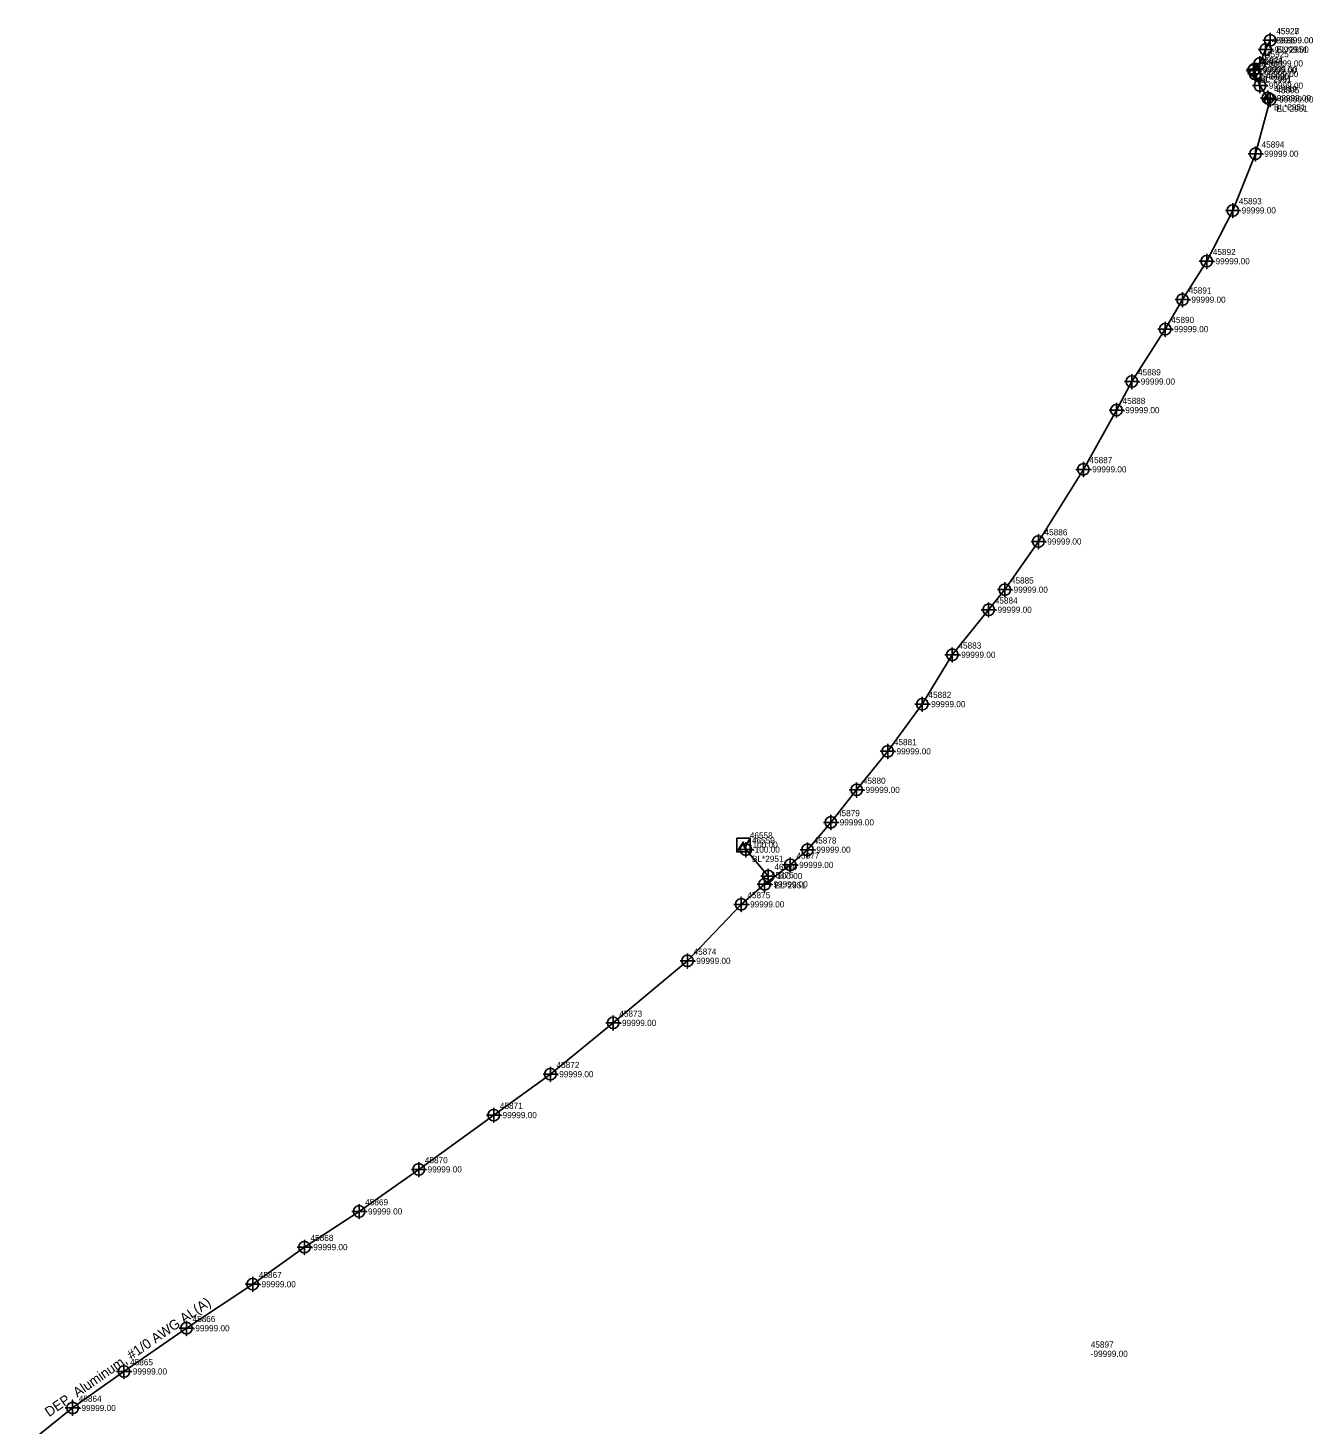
# Model space of a CAD drawing. Extents: x 2083698 to 2094313, y 743246 to 752873.
# Drawn here: x 2091590 to 2092113, y 752305 to 752873 of the extents above; entities that cross this region are included whole.
import ezdxf

# ---------------------------------------------------------------- set-up
doc = ezdxf.new("R2010")
doc.units = 0
for name, color, linetype in [('COGO Default Parcel', 7, 'Continuous'), ('Exist Other Culture Area Outline', 7, 'Continuous'), ('Exist Property Iron Pin Leader', 7, 'Continuous'), ('Exist Property Iron Pin Text', 7, 'Continuous'), ('Exist Property Monument Leader', 7, 'Continuous'), ('Exist Property Monument Text', 7, 'Continuous'), ('Exist Roads EOP Cogo Number', 7, 'Continuous'), ('Exist Roads EOP Cogo Point CELL', 7, 'Continuous'), ('Exist Utilities Power Joint Use Telephone Cogo Elevation', 7, 'Continuous'), ('Exist Utilities Power Joint Use Telephone Cogo Number', 7, 'Continuous'), ('Exist Utilities Power UG Cable SUE LOS B', 7, 'Continuous'), ('Exist Utilities Power UG Cable SUE LOS B Text', 7, 'Continuous'), ('Scratch_Level_0', 7, 'Continuous')]:
    doc.layers.add(name, color=color, linetype=linetype)

msp = doc.modelspace()

# ---------------------------------------------------------------- linework, layer by layer
at = {"layer": 'Exist Other Culture Area Outline'}
msp.add_line((2091881.41, 752541.15), (2091881.41, 752541.15), dxfattribs=at)
msp.add_lwpolyline([(2091878.57, 752543.76), (2091884.12, 752543.76), (2091884.12, 752538.21), (2091878.57, 752538.21)], close=True, dxfattribs=at)
for points in [[(2091878.57, 752538.21), (2091881.21, 752542.15), (2091881.84, 752539.94), (2091884.12, 752543.76)], [(2091878.64, 752538.21), (2091881.21, 752541.94), (2091881.8, 752539.76), (2091884.12, 752543.6)]]:
    msp.add_lwpolyline(points, dxfattribs=at)
at = {"layer": 'Exist Property Iron Pin Text'}
for points in [[(2092093.91, 752867.68), (2092093.91, 752861.68), (2092093.91, 752864.68), (2092096.91, 752864.68), (2092090.91, 752864.68)], [(2092095.78, 752871.45), (2092095.78, 752865.45), (2092095.78, 752868.45), (2092098.78, 752868.45), (2092092.78, 752868.45)], [(2092091.54, 752862.05), (2092091.54, 752856.05), (2092091.54, 752859.05), (2092094.54, 752859.05), (2092088.54, 752859.05)], [(2092088.93, 752859.15), (2092088.93, 752853.15), (2092088.93, 752856.15), (2092091.93, 752856.15), (2092085.93, 752856.15)], [(2092089.2, 752859.65), (2092089.2, 752853.65), (2092089.2, 752856.65), (2092092.2, 752856.65), (2092086.2, 752856.65)], [(2092089.61, 752857.76), (2092089.61, 752851.76), (2092089.61, 752854.76), (2092092.61, 752854.76), (2092086.61, 752854.76)], [(2092091.6, 752853.01), (2092091.6, 752847.01), (2092091.6, 752850.01), (2092094.6, 752850.01), (2092088.6, 752850.01)], [(2092094.82, 752847.96), (2092094.82, 752841.96), (2092094.82, 752844.96), (2092097.82, 752844.96), (2092091.82, 752844.96)], [(2092095.79, 752847.4), (2092095.79, 752841.4), (2092095.79, 752844.4), (2092098.79, 752844.4), (2092092.79, 752844.4)], [(2092089.74, 752825.3), (2092089.74, 752819.3), (2092089.74, 752822.3), (2092092.74, 752822.3), (2092086.74, 752822.3)], [(2092080.52, 752802.22), (2092080.52, 752796.22), (2092080.52, 752799.22), (2092083.52, 752799.22), (2092077.52, 752799.22)], [(2092069.9, 752781.56), (2092069.9, 752775.56), (2092069.9, 752778.56), (2092072.9, 752778.56), (2092066.9, 752778.56)], [(2092060.06, 752765.91), (2092060.06, 752759.91), (2092060.06, 752762.91), (2092063.06, 752762.91), (2092057.06, 752762.91)], [(2092053.01, 752753.92), (2092053.01, 752747.92), (2092053.01, 752750.92), (2092056.01, 752750.92), (2092050.01, 752750.92)], [(2092039.44, 752732.6), (2092039.44, 752726.6), (2092039.44, 752729.6), (2092042.44, 752729.6), (2092036.44, 752729.6)], [(2092033.15, 752720.96), (2092033.15, 752714.96), (2092033.15, 752717.96), (2092036.15, 752717.96), (2092030.15, 752717.96)], [(2092019.7, 752696.86), (2092019.7, 752690.86), (2092019.7, 752693.86), (2092022.7, 752693.86), (2092016.7, 752693.86)], [(2092001.39, 752667.5), (2092001.39, 752661.5), (2092001.39, 752664.5), (2092004.39, 752664.5), (2091998.39, 752664.5)], [(2091987.7, 752647.9), (2091987.7, 752641.9), (2091987.7, 752644.9), (2091990.7, 752644.9), (2091984.7, 752644.9)], [(2091981.14, 752639.74), (2091981.14, 752633.74), (2091981.14, 752636.74), (2091984.14, 752636.74), (2091978.14, 752636.74)], [(2091966.36, 752621.42), (2091966.36, 752615.42), (2091966.36, 752618.42), (2091969.36, 752618.42), (2091963.36, 752618.42)], [(2091954.14, 752601.33), (2091954.14, 752595.33), (2091954.14, 752598.33), (2091957.14, 752598.33), (2091951.14, 752598.33)], [(2091940.05, 752582.12), (2091940.05, 752576.12), (2091940.05, 752579.12), (2091943.05, 752579.12), (2091937.05, 752579.12)], [(2091927.41, 752566.42), (2091927.41, 752560.42), (2091927.41, 752563.42), (2091930.41, 752563.42), (2091924.41, 752563.42)], [(2091916.91, 752553.21), (2091916.91, 752547.21), (2091916.91, 752550.21), (2091919.91, 752550.21), (2091913.91, 752550.21)], [(2091882.3, 752542.11), (2091882.3, 752536.11), (2091882.3, 752539.11), (2091885.3, 752539.11), (2091879.3, 752539.11)], [(2091907.4, 752542.08), (2091907.4, 752536.08), (2091907.4, 752539.08), (2091910.4, 752539.08), (2091904.4, 752539.08)], [(2091900.39, 752535.89), (2091900.39, 752529.89), (2091900.39, 752532.89), (2091903.39, 752532.89), (2091897.39, 752532.89)], [(2091889.94, 752528.01), (2091889.94, 752522.01), (2091889.94, 752525.01), (2091892.94, 752525.01), (2091886.94, 752525.01)], [(2091891.43, 752531.36), (2091891.43, 752525.36), (2091891.43, 752528.36), (2091894.43, 752528.36), (2091888.43, 752528.36)], [(2091880.42, 752519.84), (2091880.42, 752513.84), (2091880.42, 752516.84), (2091883.42, 752516.84), (2091877.42, 752516.84)], [(2091858.52, 752496.86), (2091858.52, 752490.86), (2091858.52, 752493.86), (2091861.52, 752493.86), (2091855.52, 752493.86)], [(2091828.29, 752471.61), (2091828.29, 752465.61), (2091828.29, 752468.61), (2091831.29, 752468.61), (2091825.29, 752468.61)], [(2091802.73, 752450.74), (2091802.73, 752444.74), (2091802.73, 752447.74), (2091805.73, 752447.74), (2091799.73, 752447.74)], [(2091779.67, 752434.08), (2091779.67, 752428.08), (2091779.67, 752431.08), (2091782.67, 752431.08), (2091776.67, 752431.08)], [(2091749.14, 752411.99), (2091749.14, 752405.99), (2091749.14, 752408.99), (2091752.14, 752408.99), (2091746.14, 752408.99)], [(2091724.87, 752394.89), (2091724.87, 752388.89), (2091724.87, 752391.89), (2091727.87, 752391.89), (2091721.87, 752391.89)], [(2091702.61, 752380.35), (2091702.61, 752374.35), (2091702.61, 752377.35), (2091705.61, 752377.35), (2091699.61, 752377.35)], [(2091681.55, 752365.26), (2091681.55, 752359.26), (2091681.55, 752362.26), (2091684.55, 752362.26), (2091678.55, 752362.26)], [(2091654.58, 752347.36), (2091654.58, 752341.36), (2091654.58, 752344.36), (2091657.58, 752344.36), (2091651.58, 752344.36)], [(2091629.15, 752329.77), (2091629.15, 752323.77), (2091629.15, 752326.77), (2091632.15, 752326.77), (2091626.15, 752326.77)], [(2091608.24, 752314.9), (2091608.24, 752308.9), (2091608.24, 752311.9), (2091611.24, 752311.9), (2091605.24, 752311.9)]]:
    msp.add_lwpolyline(points, dxfattribs=at)
for centre in [(2092095.78, 752868.45), (2092093.91, 752864.68), (2092088.93, 752856.15), (2092089.2, 752856.65), (2092089.61, 752854.76), (2092091.54, 752859.05), (2092091.6, 752850.01), (2092094.82, 752844.96), (2092095.79, 752844.4), (2092089.74, 752822.3), (2092080.52, 752799.22), (2092069.9, 752778.56), (2092060.06, 752762.91), (2092053.01, 752750.92), (2092039.44, 752729.6), (2092033.15, 752717.96), (2092019.7, 752693.86), (2092001.39, 752664.5), (2091987.7, 752644.9), (2091981.14, 752636.74), (2091966.36, 752618.42), (2091954.14, 752598.33), (2091940.05, 752579.12), (2091927.41, 752563.42), (2091916.91, 752550.21), (2091882.3, 752539.11), (2091907.4, 752539.08), (2091900.39, 752532.89), (2091889.94, 752525.01), (2091891.43, 752528.36), (2091880.42, 752516.84), (2091858.52, 752493.86), (2091828.29, 752468.61), (2091802.73, 752447.74), (2091779.67, 752431.08), (2091749.14, 752408.99), (2091724.87, 752391.89), (2091702.61, 752377.35), (2091681.55, 752362.26), (2091654.58, 752344.36), (2091629.15, 752326.77), (2091608.24, 752311.9)]:
    msp.add_circle(centre, 2.34, dxfattribs=at)
at = {"layer": 'Exist Utilities Power UG Cable SUE LOS B'}
msp.add_line((2091882.3, 752539.11), (2091891.43, 752528.36), dxfattribs=at)
for points in [[(2092089.2, 752856.65), (2092091.54, 752859.05), (2092093.91, 752864.68), (2092095.78, 752868.45)], [(2092094.82, 752844.96), (2092091.6, 752850.01), (2092089.61, 752854.76), (2092088.93, 752856.15)], [(2091590.05, 752297.3), (2091608.24, 752311.9), (2091629.15, 752326.77), (2091654.58, 752344.36), (2091681.55, 752362.26), (2091702.61, 752377.35), (2091724.87, 752391.89), (2091749.14, 752408.99), (2091779.67, 752431.08), (2091802.73, 752447.74), (2091828.29, 752468.61), (2091858.52, 752493.86), (2091880.42, 752516.84), (2091889.94, 752525.01), (2091900.39, 752532.89), (2091907.4, 752539.08), (2091916.91, 752550.21), (2091927.41, 752563.42), (2091940.05, 752579.12), (2091954.14, 752598.33), (2091966.36, 752618.42), (2091981.14, 752636.74), (2091987.7, 752644.9), (2092001.39, 752664.5), (2092019.7, 752693.86), (2092033.15, 752717.96), (2092039.44, 752729.6), (2092053.01, 752750.92), (2092060.06, 752762.91), (2092069.9, 752778.56), (2092080.52, 752799.22), (2092089.74, 752822.3), (2092095.79, 752844.4)]]:
    msp.add_lwpolyline(points, dxfattribs=at)

# ---------------------------------------------------------------- texts
at = {"layer": 'COGO Default Parcel'}
msp.add_text('45928', height=2.5, dxfattribs=at).set_placement((2092098.22, 752870.93))
at = {"layer": 'Exist Property Iron Pin Leader'}
for s, p in [('45927', (2092098.28, 752870.95)), ('45926', (2092096.41, 752867.18)), ('45925', (2092094.04, 752861.55)), ('45922', (2092091.43, 752858.65)), ('45924', (2092091.7, 752859.15)), ('45921', (2092092.11, 752857.26)), ('45920', (2092094.1, 752852.51)), ('45919', (2092097.32, 752847.46)), ('45895', (2092098.29, 752846.9)), ('45894', (2092092.24, 752824.8)), ('45893', (2092083.02, 752801.72)), ('45892', (2092072.4, 752781.06)), ('45891', (2092062.56, 752765.41)), ('45890', (2092055.51, 752753.42)), ('45889', (2092041.94, 752732.1)), ('45888', (2092035.65, 752720.46)), ('45887', (2092022.2, 752696.36)), ('45886', (2092003.89, 752667)), ('45885', (2091990.2, 752647.4)), ('45884', (2091983.64, 752639.24)), ('45883', (2091968.86, 752620.92)), ('45882', (2091956.64, 752600.83)), ('45881', (2091942.55, 752581.62)), ('45880', (2091929.91, 752565.92)), ('45879', (2091919.41, 752552.71)), ('46559', (2091884.8, 752541.61)), ('45878', (2091909.9, 752541.58)), ('45877', (2091902.89, 752535.39)), ('46560', (2091893.93, 752530.86)), ('45876', (2091892.44, 752527.51)), ('45875', (2091882.92, 752519.34)), ('45874', (2091861.02, 752496.36)), ('45873', (2091830.79, 752471.11)), ('45872', (2091805.23, 752450.24)), ('45871', (2091782.17, 752433.58)), ('45870', (2091751.64, 752411.49)), ('45869', (2091727.37, 752394.39)), ('45868', (2091705.11, 752379.85)), ('45867', (2091684.05, 752364.76)), ('45866', (2091657.08, 752346.86)), ('45865', (2091631.65, 752329.27)), ('45864', (2091610.74, 752314.4))]:
    msp.add_text(s, height=2.5, dxfattribs=at).set_placement(p)
at = {"layer": 'Exist Property Monument Leader'}
for s, p in [('EL*2951', (2092098.28, 752863.45)), ('EL*2951', (2092091.43, 752851.15)), ('BL*2951', (2092091.7, 752851.65)), ('BL*2951', (2092097.32, 752839.96)), ('EL*2951', (2092098.29, 752839.4)), ('BL*2951', (2091884.8, 752534.11)), ('EL*2951', (2091893.93, 752523.36))]:
    msp.add_text(s, height=2.5, dxfattribs=at).set_placement(p)
at = {"layer": 'Exist Property Monument Text'}
for s, p in [('-99999.00', (2092098.28, 752867.2)), ('-99999.00', (2092096.41, 752863.43)), ('-99999.00', (2092091.43, 752854.9)), ('-99999.00', (2092091.7, 752855.4)), ('-99999.00', (2092092.11, 752853.51)), ('-99999.00', (2092094.04, 752857.8)), ('-99999.00', (2092094.1, 752848.76)), ('-99999.00', (2092097.32, 752843.71)), ('-99999.00', (2092098.29, 752843.15)), ('-99999.00', (2092092.24, 752821.05)), ('-99999.00', (2092083.02, 752797.97)), ('-99999.00', (2092072.4, 752777.31)), ('-99999.00', (2092062.56, 752761.66)), ('-99999.00', (2092055.51, 752749.67)), ('-99999.00', (2092041.94, 752728.35)), ('-99999.00', (2092035.65, 752716.71)), ('-99999.00', (2092022.2, 752692.61)), ('-99999.00', (2092003.89, 752663.25)), ('-99999.00', (2091990.2, 752643.65)), ('-99999.00', (2091983.64, 752635.49)), ('-99999.00', (2091968.86, 752617.17)), ('-99999.00', (2091956.64, 752597.08)), ('-99999.00', (2091942.55, 752577.87)), ('-99999.00', (2091929.91, 752562.17)), ('-99999.00', (2091919.41, 752548.96)), ('-100.00', (2091884.8, 752537.86)), ('-99999.00', (2091909.9, 752537.83)), ('-99999.00', (2091902.89, 752531.64)), ('-100.00', (2091893.93, 752527.11)), ('-99999.00', (2091892.44, 752523.76)), ('-99999.00', (2091882.92, 752515.59)), ('-99999.00', (2091861.02, 752492.61)), ('-99999.00', (2091830.79, 752467.36)), ('-99999.00', (2091805.23, 752446.49)), ('-99999.00', (2091782.17, 752429.83)), ('-99999.00', (2091751.64, 752407.74)), ('-99999.00', (2091727.37, 752390.64)), ('-99999.00', (2091705.11, 752376.1)), ('-99999.00', (2091684.05, 752361.01)), ('-99999.00', (2091657.08, 752343.11)), ('-99999.00', (2091631.65, 752325.52)), ('-99999.00', (2091610.74, 752310.65))]:
    msp.add_text(s, height=2.5, dxfattribs=at).set_placement(p)
at = {"layer": 'Exist Roads EOP Cogo Number'}
msp.add_text('-100.00', height=2.5, dxfattribs=at).set_placement((2091883.91, 752539.9))
at = {"layer": 'Exist Roads EOP Cogo Point CELL'}
msp.add_text('46558', height=2.5, dxfattribs=at).set_placement((2091883.91, 752543.65))
at = {"layer": 'Exist Utilities Power Joint Use Telephone Cogo Elevation'}
for p in [(2092091.43, 752854.91), (2092022.72, 752332.71)]:
    msp.add_text('-99999.00', height=2.5, dxfattribs=at).set_placement(p)
at = {"layer": 'Exist Utilities Power Joint Use Telephone Cogo Number'}
for s, p in [('45923', (2092091.43, 752858.66)), ('45897', (2092022.72, 752336.46))]:
    msp.add_text(s, height=2.5, dxfattribs=at).set_placement(p)
at = {"layer": 'Exist Utilities Power UG Cable SUE LOS B Text'}
msp.add_text('DEP, Aluminum, #1/0 AWG AL(A)', height=4, rotation=34.6796, dxfattribs=at).set_placement((2091598.67, 752308.11))
at = {"layer": 'Scratch_Level_0'}
msp.add_text('-99999.00', height=2.5, dxfattribs=at).set_placement((2092098.22, 752867.18))

doc.saveas('drawing.dxf')
